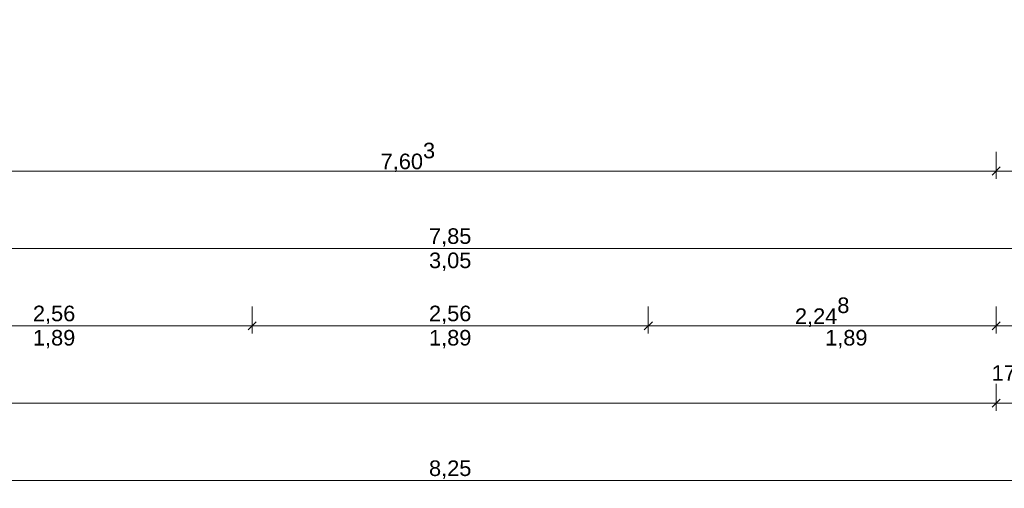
# Model space of a CAD drawing. Header units: metres. Extents: x -180 to 4, y -50 to 6.
# Tile 554 of 656: x -56.83 to -50.46, y -45.32 to -42.29. Entities that reach past the tile are written whole.
import ezdxf

# ---------------------------------------------------------------- set-up
doc = ezdxf.new("R2010")
doc.units = ezdxf.units.M
doc.header["$LTSCALE"] = 0.05
doc.header["$PDMODE"] = 1
doc.header["$PDSIZE"] = -2
doc.layers.get('0').update_dxf_attribs({"lineweight": 25})
doc.layers.add('70 -76 Bemaßung- 2 Allgemein', color=7, linetype='Continuous', lineweight=5, true_color=0x6666cc)
doc.layers.add('Keine', color=7, linetype='Continuous', lineweight=9)
doc.styles.add('Arial', font='arial.ttf')
doc.dimstyles.new('k+k 1_50', dxfattribs={"dimtxt": 0.100689, "dimasz": 0.05302, "dimexe": 0.05, "dimexo": 0.15, "dimgap": 0.01, "dimtad": 1, "dimdec": 3, "dimtxsty": 'Arial', "dimblk": 'VW_SLASH', "dimblk1": 'VW_SLASH', "dimblk2": 'VW_SLASH', "dimcen": 0, "dimdle": 0.05, "dimadec": 3, "dimazin": 0, "dimtfac": 0.75, "dimtdec": 3, "dimtix": 1, "dimtmove": 0, "dimatfit": 0, "dimldrblk": 'VW_SLASH-1', "dimfxl": 0.125, "dimfxlon": 1, "dimfrac": 2, "dimtolj": 1, "dimarcsym": 0})

# ---------------------------------------------------------------- blocks, each defined once
blk = doc.blocks.new('VW_SLASH')
at = {"color": 0, "linetype": 'ByBlock', "lineweight": -2, "transparency": 16777216}
blk.add_line((0.94, 0), (-1, 0), dxfattribs=at)
at = {"color": 0, "lineweight": 20, "transparency": 16777216, "flags": 128}
blk.add_lwpolyline([(0.5, 0.5), (-0.5, -0.5)], dxfattribs=at)
blk = doc.blocks.new('*D9775')
at = {"layer": '70 -76 Bemaßung- 2 Allgemein', "color": 0, "lineweight": -2}
for p, q in [((-58.121, -43.147), (-58.121, -43.322)), ((-50.518, -43.147), (-50.518, -43.322)), ((-50.571, -43.272), (-58.068, -43.272))]:
    blk.add_line(p, q, dxfattribs=at)
at = {"layer": 'Defpoints', "color": 0}
for p in [(-58.121, -19.747), (-50.518, -31.157), (-58.121, -43.272)]:
    blk.add_point(p, dxfattribs=at)
at = {"layer": '70 -76 Bemaßung- 2 Allgemein', "color": 0, "lineweight": -2, "xscale": 0.05302001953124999, "yscale": 0.05302001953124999, "zscale": 0.05302001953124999, "rotation": 180}
blk.add_blockref('VW_SLASH', (-58.121, -43.272), dxfattribs=at)
at = {"layer": '70 -76 Bemaßung- 2 Allgemein', "color": 0, "lineweight": -2, "xscale": 0.05302001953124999, "yscale": 0.05302001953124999, "zscale": 0.05302001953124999}
blk.add_blockref('VW_SLASH', (-50.518, -43.272), dxfattribs=at)
at = {"layer": '70 -76 Bemaßung- 2 Allgemein', "color": 0, "insert": (-54.3195, -43.1839), "char_height": 0.100689, "attachment_point": 5, "style": 'Arial'}
blk.add_mtext('\\A1;7,60\\S3^ ;', dxfattribs=at)
blk = doc.blocks.new('VW_SLASH-1')
at = {"color": 0, "linetype": 'ByBlock', "lineweight": -2, "transparency": 16777216}
blk.add_line((0.94, 0), (-1, 0), dxfattribs=at)
at = {"color": 0, "lineweight": 5, "transparency": 16777216, "flags": 128}
blk.add_lwpolyline([(0.5, 0.5), (-0.5, -0.5)], dxfattribs=at)
blk = doc.blocks.new('*D9776')
at = {"layer": '70 -76 Bemaßung- 2 Allgemein', "color": 0, "lineweight": -2}
for p, q in [((-50.518, -43.147), (-50.518, -43.322)), ((-49.928, -43.147), (-49.928, -43.322)), ((-49.981, -43.272), (-50.465, -43.272))]:
    blk.add_line(p, q, dxfattribs=at)
at = {"layer": 'Defpoints', "color": 0}
for p in [(-49.928, -30.972), (-50.518, -31.157), (-50.518, -43.272)]:
    blk.add_point(p, dxfattribs=at)
at = {"layer": '70 -76 Bemaßung- 2 Allgemein', "color": 0, "lineweight": -2, "xscale": 0.05302001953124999, "yscale": 0.05302001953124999, "zscale": 0.05302001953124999, "rotation": 180}
blk.add_blockref('VW_SLASH', (-50.518, -43.272), dxfattribs=at)
at = {"layer": '70 -76 Bemaßung- 2 Allgemein', "color": 0, "lineweight": -2, "xscale": 0.05302001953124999, "yscale": 0.05302001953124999, "zscale": 0.05302001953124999}
blk.add_blockref('VW_SLASH', (-49.928, -43.272), dxfattribs=at)
at = {"layer": '70 -76 Bemaßung- 2 Allgemein', "color": 0, "insert": (-50.223, -43.2106), "char_height": 0.10069, "attachment_point": 5, "style": 'Arial'}
blk.add_mtext('\\A1;59', dxfattribs=at)
blk = doc.blocks.new('Gruppe-9198')
at = {"layer": '70 -76 Bemaßung- 2 Allgemein', "insert": (-54.046, -43.7987), "char_height": 0.10069, "width": 0.455, "attachment_point": 2, "line_spacing_factor": 0.96878, "style": 'Arial'}
blk.add_mtext('3,05', dxfattribs=at)
blk = doc.blocks.new('Gruppe-9269')
at = {"layer": '70 -76 Bemaßung- 2 Allgemein', "insert": (-51.486, -44.2987), "char_height": 0.10069, "width": 0.455, "attachment_point": 2, "line_spacing_factor": 0.96878, "style": 'Arial'}
blk.add_mtext('1,89', dxfattribs=at)
blk = doc.blocks.new('Gruppe-9270')
at = {"layer": '70 -76 Bemaßung- 2 Allgemein', "insert": (-54.046, -44.2987), "char_height": 0.10069, "width": 0.455, "attachment_point": 2, "line_spacing_factor": 0.96878, "style": 'Arial'}
blk.add_mtext('1,89', dxfattribs=at)
blk = doc.blocks.new('Gruppe-9271')
at = {"layer": '70 -76 Bemaßung- 2 Allgemein', "insert": (-56.606, -44.2987), "char_height": 0.10069, "width": 0.455, "attachment_point": 2, "line_spacing_factor": 0.96878, "style": 'Arial'}
blk.add_mtext('1,89', dxfattribs=at)
blk = doc.blocks.new('*D10987')
at = {"layer": '70 -76 Bemaßung- 2 Allgemein', "color": 0, "lineweight": -2}
for p, q in [((-58.171, -45.147), (-58.171, -45.322)), ((-49.921, -45.147), (-49.921, -45.322)), ((-49.974, -45.272), (-58.118, -45.272))]:
    blk.add_line(p, q, dxfattribs=at)
at = {"layer": 'Defpoints', "color": 0}
for p in [(-58.171, -42.294), (-49.921, -42.294), (-58.171, -45.272)]:
    blk.add_point(p, dxfattribs=at)
at = {"layer": '70 -76 Bemaßung- 2 Allgemein', "color": 0, "lineweight": -2, "xscale": 0.05302001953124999, "yscale": 0.05302001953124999, "zscale": 0.05302001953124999, "rotation": 180}
blk.add_blockref('VW_SLASH', (-58.171, -45.272), dxfattribs=at)
at = {"layer": '70 -76 Bemaßung- 2 Allgemein', "color": 0, "lineweight": -2, "xscale": 0.05302001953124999, "yscale": 0.05302001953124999, "zscale": 0.05302001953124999}
blk.add_blockref('VW_SLASH', (-49.921, -45.272), dxfattribs=at)
at = {"layer": '70 -76 Bemaßung- 2 Allgemein', "color": 0, "insert": (-54.046, -45.2016), "char_height": 0.10069, "attachment_point": 5, "style": 'Arial'}
blk.add_mtext('\\A1;8,25', dxfattribs=at)
blk = doc.blocks.new('*D11031')
at = {"layer": '70 -76 Bemaßung- 2 Allgemein', "color": 0, "lineweight": -2}
for p, q in [((-74.074, -44.647), (-74.074, -44.822)), ((-50.518, -44.647), (-50.518, -44.822)), ((-50.571, -44.772), (-74.021, -44.772))]:
    blk.add_line(p, q, dxfattribs=at)
at = {"layer": 'Defpoints', "color": 0}
for p in [(-74.074, -31.147), (-50.518, -31.147), (-74.074, -44.772)]:
    blk.add_point(p, dxfattribs=at)
at = {"layer": '70 -76 Bemaßung- 2 Allgemein', "color": 0, "lineweight": -2, "xscale": 0.05302001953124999, "yscale": 0.05302001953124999, "zscale": 0.05302001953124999}
for p, rotation in [((-74.074, -44.772), 180), ((-50.518, -44.772), 360)]:
    blk.add_blockref('VW_SLASH', p, dxfattribs=dict(at, rotation=rotation))
at = {"layer": '70 -76 Bemaßung- 2 Allgemein', "color": 0, "insert": (-62.296, -44.6839), "char_height": 0.100689, "attachment_point": 5, "style": 'Arial'}
blk.add_mtext('\\A1;23,55\\S6^ ;', dxfattribs=at)
blk = doc.blocks.new('*D11032')
at = {"layer": '70 -76 Bemaßung- 2 Allgemein', "color": 0, "lineweight": -2}
for p, q in [((-50.518, -44.647), (-50.518, -44.822)), ((-49.921, -44.647), (-49.921, -44.822)), ((-49.974, -44.772), (-50.465, -44.772))]:
    blk.add_line(p, q, dxfattribs=at)
at = {"layer": 'Defpoints', "color": 0}
for p in [(-50.518, -31.147), (-49.921, -41.794), (-50.518, -44.772)]:
    blk.add_point(p, dxfattribs=at)
at = {"layer": '70 -76 Bemaßung- 2 Allgemein', "color": 0, "lineweight": -2, "xscale": 0.05302001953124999, "yscale": 0.05302001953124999, "zscale": 0.05302001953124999, "rotation": 180}
blk.add_blockref('VW_SLASH', (-50.518, -44.772), dxfattribs=at)
at = {"layer": '70 -76 Bemaßung- 2 Allgemein', "color": 0, "lineweight": -2, "xscale": 0.05302001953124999, "yscale": 0.05302001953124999, "zscale": 0.05302001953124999}
blk.add_blockref('VW_SLASH', (-49.921, -44.772), dxfattribs=at)
at = {"layer": '70 -76 Bemaßung- 2 Allgemein', "color": 0, "insert": (-50.2195, -44.6947), "char_height": 0.100689, "attachment_point": 5, "style": 'Arial'}
blk.add_mtext('\\A1;59\\S7^ ;', dxfattribs=at)
blk = doc.blocks.new('*D11274')
at = {"layer": '70 -76 Bemaßung- 2 Allgemein', "color": 0, "lineweight": -2}
for p, q in [((-57.886, -44.147), (-57.886, -44.322)), ((-55.326, -44.147), (-55.326, -44.322)), ((-55.379, -44.272), (-57.833, -44.272))]:
    blk.add_line(p, q, dxfattribs=at)
at = {"layer": 'Defpoints', "color": 0}
for p in [(-57.886, -20.047), (-55.326, -20.047), (-57.886, -44.272)]:
    blk.add_point(p, dxfattribs=at)
at = {"layer": '70 -76 Bemaßung- 2 Allgemein', "color": 0, "lineweight": -2, "xscale": 0.05302001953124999, "yscale": 0.05302001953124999, "zscale": 0.05302001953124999, "rotation": 180}
blk.add_blockref('VW_SLASH', (-57.886, -44.272), dxfattribs=at)
at = {"layer": '70 -76 Bemaßung- 2 Allgemein', "color": 0, "lineweight": -2, "xscale": 0.05302001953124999, "yscale": 0.05302001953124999, "zscale": 0.05302001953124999}
blk.add_blockref('VW_SLASH', (-55.326, -44.272), dxfattribs=at)
at = {"layer": '70 -76 Bemaßung- 2 Allgemein', "color": 0, "insert": (-56.606, -44.2016), "char_height": 0.10069, "attachment_point": 5, "style": 'Arial'}
blk.add_mtext('\\A1;2,56', dxfattribs=at)
blk = doc.blocks.new('*D11275')
at = {"layer": '70 -76 Bemaßung- 2 Allgemein', "color": 0, "lineweight": -2}
for p, q in [((-55.326, -44.147), (-55.326, -44.322)), ((-52.766, -44.147), (-52.766, -44.322)), ((-52.819, -44.272), (-55.273, -44.272))]:
    blk.add_line(p, q, dxfattribs=at)
at = {"layer": 'Defpoints', "color": 0}
for p in [(-55.326, -20.047), (-52.766, -20.047), (-55.326, -44.272)]:
    blk.add_point(p, dxfattribs=at)
at = {"layer": '70 -76 Bemaßung- 2 Allgemein', "color": 0, "lineweight": -2, "xscale": 0.05302001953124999, "yscale": 0.05302001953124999, "zscale": 0.05302001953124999, "rotation": 180.0000000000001}
blk.add_blockref('VW_SLASH', (-55.326, -44.272), dxfattribs=at)
at = {"layer": '70 -76 Bemaßung- 2 Allgemein', "color": 0, "lineweight": -2, "xscale": 0.05302001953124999, "yscale": 0.05302001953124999, "zscale": 0.05302001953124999}
blk.add_blockref('VW_SLASH', (-52.766, -44.272), dxfattribs=at)
at = {"layer": '70 -76 Bemaßung- 2 Allgemein', "color": 0, "insert": (-54.046, -44.2016), "char_height": 0.10069, "attachment_point": 5, "style": 'Arial'}
blk.add_mtext('\\A1;2,56', dxfattribs=at)
blk = doc.blocks.new('*D11276')
at = {"layer": '70 -76 Bemaßung- 2 Allgemein', "color": 0, "lineweight": -2}
for p, q in [((-52.766, -44.147), (-52.766, -44.322)), ((-50.518, -44.147), (-50.518, -44.322)), ((-50.571, -44.272), (-52.713, -44.272))]:
    blk.add_line(p, q, dxfattribs=at)
at = {"layer": 'Defpoints', "color": 0}
for p in [(-52.766, -20.047), (-50.518, -31.147), (-52.766, -44.272)]:
    blk.add_point(p, dxfattribs=at)
at = {"layer": '70 -76 Bemaßung- 2 Allgemein', "color": 0, "lineweight": -2, "xscale": 0.05302001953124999, "yscale": 0.05302001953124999, "zscale": 0.05302001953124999, "rotation": 180}
blk.add_blockref('VW_SLASH', (-52.766, -44.272), dxfattribs=at)
at = {"layer": '70 -76 Bemaßung- 2 Allgemein', "color": 0, "lineweight": -2, "xscale": 0.05302001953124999, "yscale": 0.05302001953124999, "zscale": 0.05302001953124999}
blk.add_blockref('VW_SLASH', (-50.518, -44.272), dxfattribs=at)
at = {"layer": '70 -76 Bemaßung- 2 Allgemein', "color": 0, "insert": (-51.642, -44.1839), "char_height": 0.100689, "attachment_point": 5, "style": 'Arial'}
blk.add_mtext('\\A1;2,24\\S8^ ;', dxfattribs=at)
blk = doc.blocks.new('*D11277')
at = {"layer": '70 -76 Bemaßung- 2 Allgemein', "color": 0, "lineweight": -2}
for p, q in [((-50.518, -44.147), (-50.518, -44.322)), ((-50.34, -44.147), (-50.34, -44.322)), ((-50.571, -44.272), (-50.624, -44.272)), ((-50.34, -44.272), (-50.518, -44.272)), ((-50.287, -44.272), (-50.234, -44.272))]:
    blk.add_line(p, q, dxfattribs=at)
at = {"layer": 'Defpoints', "color": 0}
for p in [(-50.518, -31.147), (-50.34, -31.616), (-50.518, -44.272)]:
    blk.add_point(p, dxfattribs=at)
at = {"layer": '70 -76 Bemaßung- 2 Allgemein', "color": 0, "lineweight": -2, "xscale": 0.05302001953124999, "yscale": 0.05302001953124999, "zscale": 0.05302001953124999}
blk.add_blockref('VW_SLASH', (-50.518, -44.272), dxfattribs=at)
at = {"layer": '70 -76 Bemaßung- 2 Allgemein', "color": 0, "lineweight": -2, "xscale": 0.05302001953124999, "yscale": 0.05302001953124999, "zscale": 0.05302001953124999, "rotation": 180}
blk.add_blockref('VW_SLASH', (-50.34, -44.272), dxfattribs=at)
at = {"layer": '70 -76 Bemaßung- 2 Allgemein', "color": 0, "insert": (-50.429, -44.5416), "char_height": 0.100689, "attachment_point": 5, "style": 'Arial'}
blk.add_mtext('\\A1;17\\S8^ ;', dxfattribs=at)
blk = doc.blocks.new('*D11491')
at = {"layer": '70 -76 Bemaßung- 2 Allgemein', "color": 0, "lineweight": -2}
for p, q in [((-57.971, -43.647), (-57.971, -43.822)), ((-50.121, -43.647), (-50.121, -43.822)), ((-50.174, -43.772), (-57.918, -43.772))]:
    blk.add_line(p, q, dxfattribs=at)
at = {"layer": 'Defpoints', "color": 0}
for p in [(-57.971, -19.747), (-50.121, -30.997), (-57.971, -43.772)]:
    blk.add_point(p, dxfattribs=at)
at = {"layer": '70 -76 Bemaßung- 2 Allgemein', "color": 0, "lineweight": -2, "xscale": 0.05302001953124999, "yscale": 0.05302001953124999, "zscale": 0.05302001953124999, "rotation": 180}
blk.add_blockref('VW_SLASH', (-57.971, -43.772), dxfattribs=at)
at = {"layer": '70 -76 Bemaßung- 2 Allgemein', "color": 0, "lineweight": -2, "xscale": 0.05302001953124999, "yscale": 0.05302001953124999, "zscale": 0.05302001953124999}
blk.add_blockref('VW_SLASH', (-50.121, -43.772), dxfattribs=at)
at = {"layer": '70 -76 Bemaßung- 2 Allgemein', "color": 0, "insert": (-54.046, -43.7016), "char_height": 0.10069, "attachment_point": 5, "style": 'Arial'}
blk.add_mtext('\\A1;7,85', dxfattribs=at)
blk = doc.blocks.new('Gruppe-9034')
at = {"layer": '70 -76 Bemaßung- 2 Allgemein'}
for base, p1, p2, text, picture, middle in [((-58.121, -43.272), (-50.518, -31.157), (-58.121, -19.747), '7,60\\S3^ ;', '*D9775', (-54.3195, -43.1839)), ((-50.518, -43.272), (-49.928, -30.972), (-50.518, -31.157), '59', '*D9776', (-50.223, -43.2106))]:
    dim = blk.add_linear_dim(base=base, p1=p1, p2=p2, text=text, dimstyle='k+k 1_50', override={"dimtxt": 0.100689, "dimgap": 0.01, "dimpost": '<>', "dimtxsty": 'Arial', "dimtmove": 2}, dxfattribs=at)
    dim.commit()
    dim.dimension.update_dxf_attribs({"geometry": picture, "text_midpoint": middle})
blk = doc.blocks.new('Gruppe-9719')
at = {"layer": '70 -76 Bemaßung- 2 Allgemein'}
dim = blk.add_aligned_dim(p1=(-49.92099996, -42.29404198), p2=(-58.17099996, -42.29404198), distance=2.978, text='8,25', dimstyle='k+k 1_50', override={"dimtxt": 0.100689, "dimgap": 0.01, "dimdec": 8, "dimpost": '<>', "dimtxsty": 'Arial', "dimtmove": 2}, dxfattribs=at)
dim.commit()
dim.dimension.update_dxf_attribs({"geometry": '*D10987', "text_midpoint": (-54.04599996, -45.20157844)})
blk = doc.blocks.new('Gruppe-9723')
at = {"layer": '70 -76 Bemaßung- 2 Allgemein'}
dim = blk.add_aligned_dim(p1=(-50.51799996, -31.14704198), p2=(-74.07399996, -31.14704198), distance=13.625, text='23,55\\S6^ ;', dimstyle='k+k 1_50', override={"dimtxt": 0.100689, "dimgap": 0.01, "dimdec": 8, "dimpost": '<>', "dimtxsty": 'Arial', "dimtmove": 2}, dxfattribs=at)
dim.commit()
dim.dimension.update_dxf_attribs({"geometry": '*D11031', "text_midpoint": (-62.29599996, -44.68394115)})
dim = blk.add_linear_dim(base=(-50.51799996, -44.77204198), p1=(-49.92099996, -41.79404198), p2=(-50.51799996, -31.14704198), text='59\\S7^ ;', dimstyle='k+k 1_50', override={"dimtxt": 0.100689, "dimgap": 0.01, "dimdec": 8, "dimpost": '<>', "dimtxsty": 'Arial', "dimtmove": 2}, dxfattribs=at)
dim.commit()
dim.dimension.update_dxf_attribs({"geometry": '*D11032', "text_midpoint": (-50.21949996, -44.69471483)})
blk = doc.blocks.new('Gruppe-9727')
at = {"layer": '70 -76 Bemaßung- 2 Allgemein'}
for p1, p2, picture, middle in [((-55.32599996, -20.04704198), (-57.88599996, -20.04704198), '*D11274', (-56.60599996, -44.20157844)), ((-52.76599996, -20.04704198), (-55.32599996, -20.04704198), '*D11275', (-54.04599996, -44.20157844))]:
    dim = blk.add_aligned_dim(p1=p1, p2=p2, distance=24.225, text='2,56', dimstyle='k+k 1_50', override={"dimtxt": 0.100689, "dimgap": 0.01, "dimdec": 8, "dimpost": '<>', "dimtxsty": 'Arial', "dimtmove": 2}, dxfattribs=at)
    dim.commit()
    dim.dimension.update_dxf_attribs({"geometry": picture, "text_midpoint": middle})
for base, p1, p2, text, override, picture, middle in [((-52.76599996, -44.27204198), (-50.51799996, -31.14704198), (-52.76599996, -20.04704198), '2,24\\S8^ ;', {"dimtxt": 0.100689, "dimgap": 0.01, "dimdec": 8, "dimpost": '<>', "dimtxsty": 'Arial', "dimtmove": 2}, '*D11276', (-51.64199996, -44.18394115)), ((-50.51799996, -44.27204198), (-50.33999996, -31.61604198), (-50.51799996, -31.14704198), '17\\S8^ ;', {"dimtxt": 0.100689, "dimgap": 0.01, "dimdec": 8, "dimpost": '<>', "dimtxsty": 'Arial', "dimtix": 0, "dimtmove": 2}, '*D11277', (-50.42899996, -44.54159099))]:
    dim = blk.add_linear_dim(base=base, p1=p1, p2=p2, text=text, dimstyle='k+k 1_50', override=override, dxfattribs=at)
    dim.commit()
    dim.dimension.update_dxf_attribs({"geometry": picture, "text_midpoint": middle})
blk = doc.blocks.new('Gruppe-9731')
at = {"layer": '70 -76 Bemaßung- 2 Allgemein'}
dim = blk.add_linear_dim(base=(-57.97099996, -43.77204198), p1=(-50.12099996, -30.99704198), p2=(-57.97099996, -19.74704198), text='7,85', dimstyle='k+k 1_50', override={"dimtxt": 0.100689, "dimgap": 0.01, "dimdec": 8, "dimpost": '<>', "dimtxsty": 'Arial', "dimtmove": 2}, dxfattribs=at)
dim.commit()
dim.dimension.update_dxf_attribs({"geometry": '*D11491', "text_midpoint": (-54.04599996, -43.70157844)})
blk = doc.blocks.new('_OG3_2D Bemaßung_ Beschriftung (2D)')
at = {"layer": '70 -76 Bemaßung- 2 Allgemein'}
for name in ['Gruppe-9731', 'Gruppe-9727', 'Gruppe-9723', 'Gruppe-9034', 'Gruppe-9719']:
    blk.add_blockref(name, (0, 0), dxfattribs=at)
at = {"layer": '70 -76 Bemaßung- 2 Allgemein', "color": 7}
for name in ['Gruppe-9198', 'Gruppe-9271', 'Gruppe-9270', 'Gruppe-9269']:
    blk.add_blockref(name, (0, 0), dxfattribs=at)

msp = doc.modelspace()

# ---------------------------------------------------------------- block references
at = {"layer": 'Keine', "color": 1}
msp.add_blockref('_OG3_2D Bemaßung_ Beschriftung (2D)', (0, 0), dxfattribs=at)

doc.saveas('drawing.dxf')
